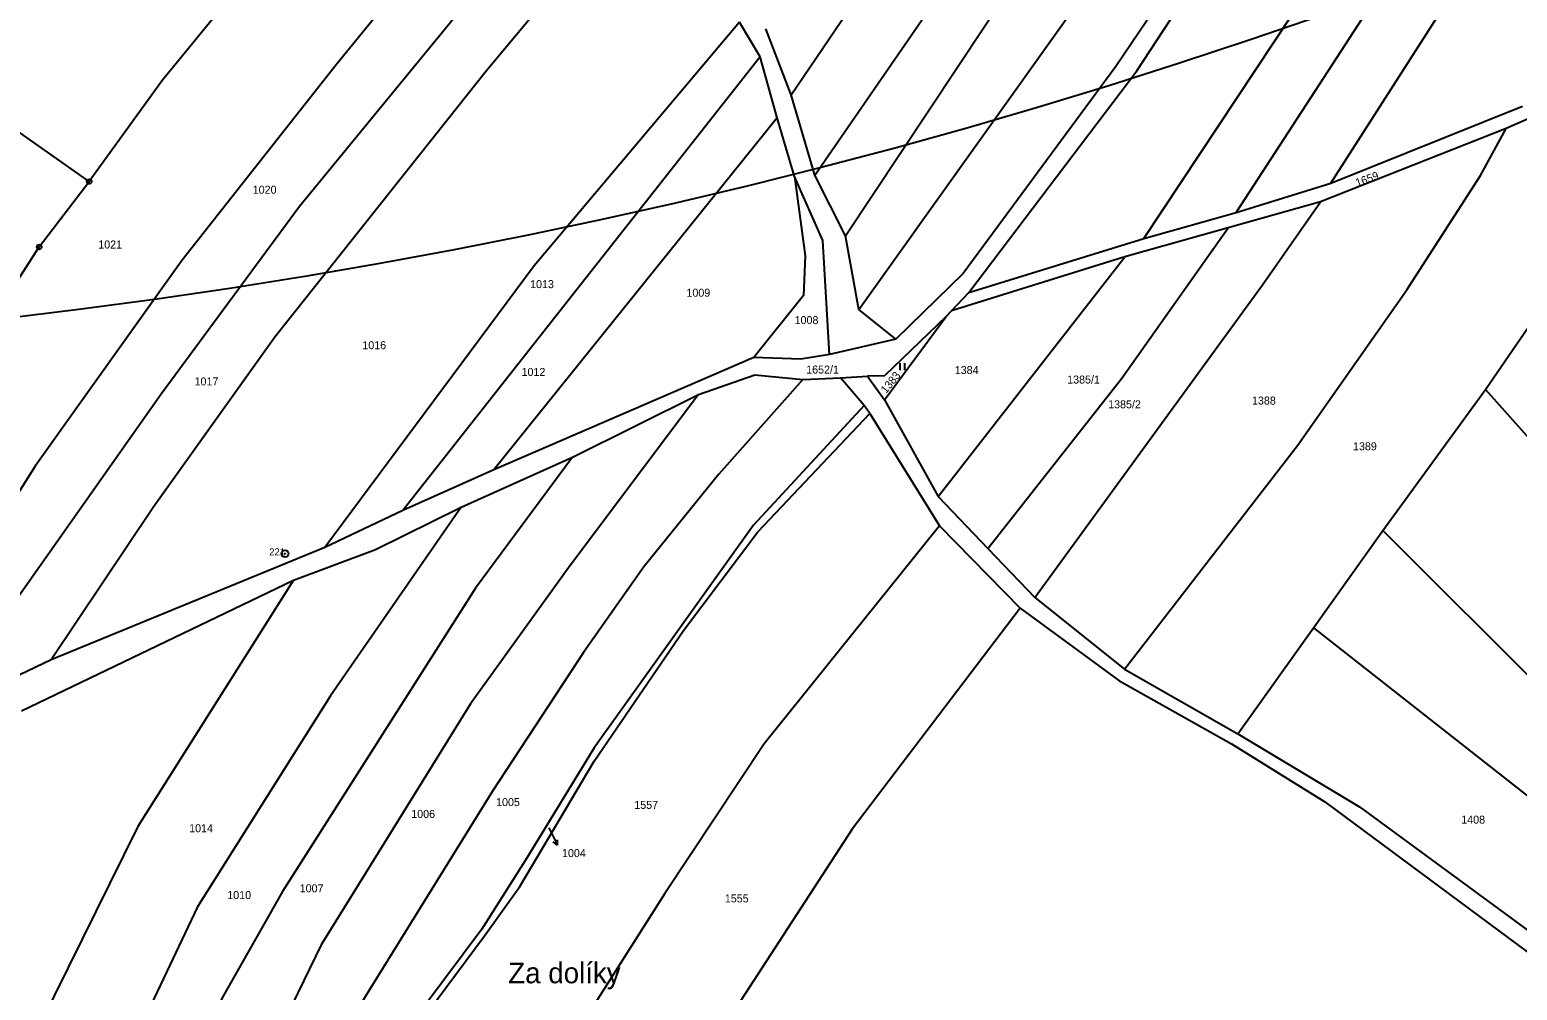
# Model space of a CAD drawing. Extents: x -680203 to -673936, y -1102717 to -1093650.
# Drawn here: x -676264.2 to -675948.1, y -1100822.9 to -1100618.9 of the extents above; entities that cross this region are included whole.
import ezdxf

# ---------------------------------------------------------------- set-up
doc = ezdxf.new("R2010")
doc.units = 0
for name, color, linetype in [('_Ideová část', 7, 'Continuous'), ('SOxx02xx_Koleje_param další_Popis10', 7, 'Continuous'), ('SOxx02xx_Staničení_Popis10', 7, 'Continuous'), ('SOxxxxxx_Koleje_hlavní_body_Popis10', 7, 'Continuous'), ('SOxxxxxx_Osa_bod_P', 7, 'Continuous'), ('x_prac', 7, 'Continuous')]:
    doc.layers.add(name, color=color, linetype=linetype)

msp = doc.modelspace()

# ---------------------------------------------------------------- linework, layer by layer
at = {"layer": '_Ideová část'}
msp.add_circle((-676417.7, -1099401.52), 1287.12, dxfattribs=at)
at = {"layer": 'SOxx02xx_Koleje_param další_Popis10'}
for centre, radius in [((-676251.59, -1100651.1), 0.5), ((-676251.59, -1100651.1), 0.0303), ((-676262.22, -1100665), 0.5), ((-676262.22, -1100665), 0.0303), ((-676209.99, -1100730.13), 0.75), ((-676209.99, -1100730.13), 0.03)]:
    msp.add_circle(centre, radius, dxfattribs=at)
at = {"layer": 'SOxx02xx_Staničení_Popis10'}
for p, q in [((-676153.95, -1100788.38), (-676153.46, -1100789.36)), ((-676153.46, -1100789.36), (-676152.1, -1100792.03)), ((-676152.1, -1100792.03), (-676153, -1100791.37)), ((-676152.1, -1100792.03), (-676152.11, -1100790.91))]:
    msp.add_line(p, q, dxfattribs=at)
at = {"layer": 'SOxxxxxx_Koleje_hlavní_body_Popis10'}
for p, q in [((-676079.29, -1100691.17), (-676079.29, -1100689.67)), ((-676078.29, -1100691.17), (-676078.29, -1100689.67))]:
    msp.add_line(p, q, dxfattribs=at)
at = {"layer": 'x_prac'}
for p, q in [((-676108.99, -1100624.63), (-676113.42, -1100617.26)), ((-676102.42, -1100632.66), (-676107.78, -1100618.67)), ((-676108.99, -1100624.63), (-676184.92, -1100720.99)), ((-676105.43, -1100637.53), (-676108.99, -1100624.63)), ((-675918.76, -1100625.97), (-675950.51, -1100639.85)), ((-676097.4, -1100649.74), (-676102.42, -1100632.66)), ((-676105.43, -1100637.53), (-676165.61, -1100712.34)), ((-676101.7, -1100650.01), (-676105.43, -1100637.53)), ((-675987.74, -1100651.47), (-675947, -1100635.07)), ((-676251.59, -1100651.1), (-676269.34, -1100638.6)), ((-675950.51, -1100639.85), (-675989.97, -1100655.42)), ((-676090.9, -1100662.65), (-676097.4, -1100649.74)), ((-676007.84, -1100657.66), (-675987.74, -1100651.47)), ((-675989.97, -1100655.42), (-676009.59, -1100660.95)), ((-676027.47, -1100663.17), (-676007.84, -1100657.66)), ((-676088.07, -1100678.28), (-676090.9, -1100662.65)), ((-676064.71, -1100674.64), (-676027.47, -1100663.17)), ((-676009.59, -1100660.95), (-676031.54, -1100667.12)), ((-676071.22, -1100718), (-676031.54, -1100667.12)), ((-676031.54, -1100667.12), (-676068.35, -1100678.54)), ((-675954.91, -1100695.3), (-675935.31, -1100666.68)), ((-676068.35, -1100678.54), (-676064.71, -1100674.64)), ((-676080.18, -1100684.59), (-676088.07, -1100678.28)), ((-676069.5, -1100679.77), (-676068.35, -1100678.54)), ((-676082.59, -1100697.48), (-676069.5, -1100679.77)), ((-676080.18, -1100684.59), (-676094.25, -1100687.82)), ((-676110.35, -1100688.48), (-676165.61, -1100712.34)), ((-676099.94, -1100693.12), (-676091.97, -1100692.78)), ((-676091.97, -1100692.78), (-676086.21, -1100692.45)), ((-676086.91, -1100698.69), (-676091.97, -1100692.78)), ((-676086.21, -1100692.45), (-676082.59, -1100697.48)), ((-676148.9, -1100709.62), (-676122.13, -1100696.36)), ((-676082.59, -1100697.48), (-676071.22, -1100718)), ((-675976.73, -1100725.22), (-675954.91, -1100695.3)), ((-675954.91, -1100695.3), (-675869.16, -1100791.54)), ((-676085.72, -1100700.36), (-676086.91, -1100698.69)), ((-676085.72, -1100700.36), (-676070.89, -1100724.2)), ((-676172.56, -1100720.27), (-676148.9, -1100709.62)), ((-676165.61, -1100712.34), (-676184.92, -1100720.99)), ((-676071.22, -1100718), (-676060.64, -1100729.02)), ((-676184.92, -1100720.99), (-676201.5, -1100728.8)), ((-676070.89, -1100724.2), (-676053.75, -1100741.73)), ((-675991.46, -1100745.9), (-675976.73, -1100725.22)), ((-675976.73, -1100725.22), (-675887.07, -1100814.72)), ((-676201.5, -1100728.8), (-676259.69, -1100752.69)), ((-676060.64, -1100729.02), (-676050.67, -1100739.49)), ((-676265.99, -1100763.55), (-676208.21, -1100735.79)), ((-676208.21, -1100735.79), (-676241.29, -1100788.13)), ((-676050.67, -1100739.49), (-676031.59, -1100754.71)), ((-676007.53, -1100768.39), (-675991.46, -1100745.9)), ((-676259.69, -1100752.69), (-676284.56, -1100764.56)), ((-676031.59, -1100754.71), (-676007.53, -1100768.39)), ((-676241.29, -1100788.13), (-676276.42, -1100859.2)), ((-676228.58, -1100805.14), (-676256.56, -1100864.25)), ((-676129.24, -1100802.33), (-676182.86, -1100886.31))]:
    msp.add_line(p, q, dxfattribs=at)
for points in [[(-676102.42, -1100632.66), (-676077.03, -1100595.12), (-676017.84, -1100502.03), (-675943.22, -1100398.68), (-675898.71, -1100336.62)], [(-676097.4, -1100649.74), (-676064.83, -1100602.41), (-676009.48, -1100512.97), (-675984.22, -1100475.23), (-675888.34, -1100345.16), (-675898.71, -1100336.62)], [(-676027.47, -1100663.17), (-675984.08, -1100597.63), (-675943.18, -1100534.46), (-675894.76, -1100463.93), (-675846.75, -1100402.32)], [(-676007.84, -1100657.66), (-675952.08, -1100571.79), (-675912.53, -1100512.32), (-675875.68, -1100462.16), (-675835.76, -1100410.57)], [(-675987.74, -1100651.47), (-675932.72, -1100565.5), (-675877.6, -1100485.68), (-675825.12, -1100418.48)], [(-676064.71, -1100674.64), (-676028.95, -1100627.56), (-676016.18, -1100607.99), (-675959.66, -1100517.32), (-675897.53, -1100429.33)], [(-676090.9, -1100662.65), (-676055.47, -1100609.23), (-676008.93, -1100535.04)], [(-676088.07, -1100678.28), (-676040.99, -1100612.35), (-676026.45, -1100588.26), (-675996.74, -1100540.32)], [(-676172.65, -1100552.17), (-676235.99, -1100629.56), (-676251.59, -1100651.1)], [(-675986.01, -1100550.58), (-676017.12, -1100602.51), (-676033.42, -1100626.64), (-676065.86, -1100670.63), (-676080.18, -1100684.59)], [(-676151.57, -1100572.1), (-676180.86, -1100603.84), (-676199.12, -1100626.32), (-676231.81, -1100667.78), (-676263.07, -1100711.58), (-676293.15, -1100759.28), (-676299.32, -1100771.84)], [(-676144.45, -1100580.49), (-676156.7, -1100595.14), (-676206.89, -1100656.4), (-676236.31, -1100696.25), (-676284.56, -1100764.56)], [(-676135.73, -1100589.83), (-676167.22, -1100627.65), (-676212.14, -1100684.19), (-676238.01, -1100720.31), (-676259.69, -1100752.69)], [(-676113.42, -1100617.26), (-676157.05, -1100668.98), (-676201.5, -1100728.8)], [(-676031.59, -1100754.71), (-675994.83, -1100707.14), (-675971.6, -1100674.1), (-675955.96, -1100649.81), (-675950.51, -1100639.85)], [(-676101.7, -1100650.01), (-676099.47, -1100666.85), (-676099.78, -1100675.31), (-676110.35, -1100688.48)], [(-676094.25, -1100687.82), (-676095.7, -1100663.59), (-676101.7, -1100650.01)], [(-676306.89, -1100737.21), (-676294.78, -1100715.82), (-676262.22, -1100665), (-676251.59, -1100651.1)], [(-676050.67, -1100739.49), (-676002.29, -1100673.02), (-675989.97, -1100655.42)], [(-676060.64, -1100729.02), (-676032.2, -1100692.89), (-676009.59, -1100660.95)], [(-676069.5, -1100679.77), (-676082.59, -1100692.36), (-676086.21, -1100692.45)], [(-676094.25, -1100687.82), (-676100.34, -1100688.82), (-676110.35, -1100688.48)], [(-676099.94, -1100693.12), (-676117.78, -1100713.26), (-676133.71, -1100732.96), (-676146.58, -1100751.17), (-676165.91, -1100780.62), (-676216.25, -1100861.88)], [(-676122.13, -1100696.36), (-676110.12, -1100692.17), (-676099.94, -1100693.12)], [(-676122.13, -1100696.36), (-676149.42, -1100732.67), (-676170.54, -1100762.07), (-676202.33, -1100813.24), (-676226.98, -1100863.9), (-676231.32, -1100871.22)], [(-676218.16, -1100865.54), (-676199.37, -1100854.12), (-676167.57, -1100811.34), (-676160.1, -1100800.87), (-676144.32, -1100774.25), (-676125.28, -1100746.49), (-676109.53, -1100725.5), (-676085.72, -1100700.36)], [(-676086.91, -1100698.69), (-676110.45, -1100724.08), (-676144.28, -1100771.4), (-676158.51, -1100794.71), (-676168.19, -1100809.9), (-676199.9, -1100852.36), (-676216.25, -1100861.88)], [(-676148.9, -1100709.62), (-676169.54, -1100737.46), (-676210.55, -1100801.88), (-676223.31, -1100824.52), (-676239.81, -1100859.23)], [(-676172.56, -1100720.27), (-676200.32, -1100760.31), (-676228.58, -1100805.14)], [(-676208.21, -1100735.79), (-676190.76, -1100729.29), (-676172.56, -1100720.27)], [(-676070.89, -1100724.2), (-676108.17, -1100770.52), (-676129.24, -1100802.33)], [(-676053.75, -1100741.73), (-676089.48, -1100788.69), (-676118.63, -1100833.56)], [(-676053.75, -1100741.73), (-676032.82, -1100757.1), (-676008.87, -1100770.52), (-675989.01, -1100782.83), (-675940.02, -1100819.16)], [(-675991.46, -1100745.9), (-675939.21, -1100786.92), (-675892.07, -1100820.91)], [(-676007.53, -1100768.39), (-675981.65, -1100783.93), (-675935.64, -1100817.68)]]:
    msp.add_lwpolyline(points, dxfattribs=at)

# ---------------------------------------------------------------- texts
at = {"layer": 'SOxx02xx_Koleje_param další_Popis10'}
msp.add_text('221', height=1.5, dxfattribs=at).set_placement((-676213.33, -1100730.51))
at = {"layer": 'SOxx02xx_Staničení_Popis10'}
msp.add_text('Za dolíky', height=4.4, dxfattribs=at).set_placement((-676162.54, -1100821.4))
at = {"layer": 'SOxxxxxx_Osa_bod_P'}
for s, rotation, p in [('1659', 20, (-675982.15, -1100652.23)), ('1383', 51, (-676082.25, -1100696.26))]:
    msp.add_text(s, height=1.7, rotation=rotation, dxfattribs=at).set_placement(p)
for s, p in [('1020', (-676216.84, -1100653.68)), ('1021', (-676249.66, -1100665.32)), ('1013', (-676157.9, -1100673.74)), ('1009', (-676124.68, -1100675.56)), ('1008', (-676101.69, -1100681.38)), ('1016', (-676193.55, -1100686.71)), ('1012', (-676159.72, -1100692.39)), ('1652/1', (-676099.24, -1100691.89)), ('1384', (-676067.67, -1100691.99)), ('1017', (-676229.2, -1100694.41)), ('1385/1', (-676043.78, -1100694.01)), ('1385/2', (-676035.07, -1100699.27)), ('1388', (-676004.5, -1100698.47)), ('1389', (-675983.04, -1100708.19)), ('1005', (-676165.13, -1100783.76)), ('1557', (-676135.76, -1100784.36)), ('1006', (-676183.16, -1100786.28)), ('1408', (-675960.04, -1100787.49)), ('1014', (-676230.35, -1100789.32)), ('1004', (-676151.12, -1100794.6)), ('1010', (-676222.25, -1100803.51)), ('1007', (-676206.86, -1100802.08)), ('1555', (-676116.52, -1100804.22))]:
    msp.add_text(s, height=1.7, dxfattribs=at).set_placement(p)

doc.saveas('drawing.dxf')
